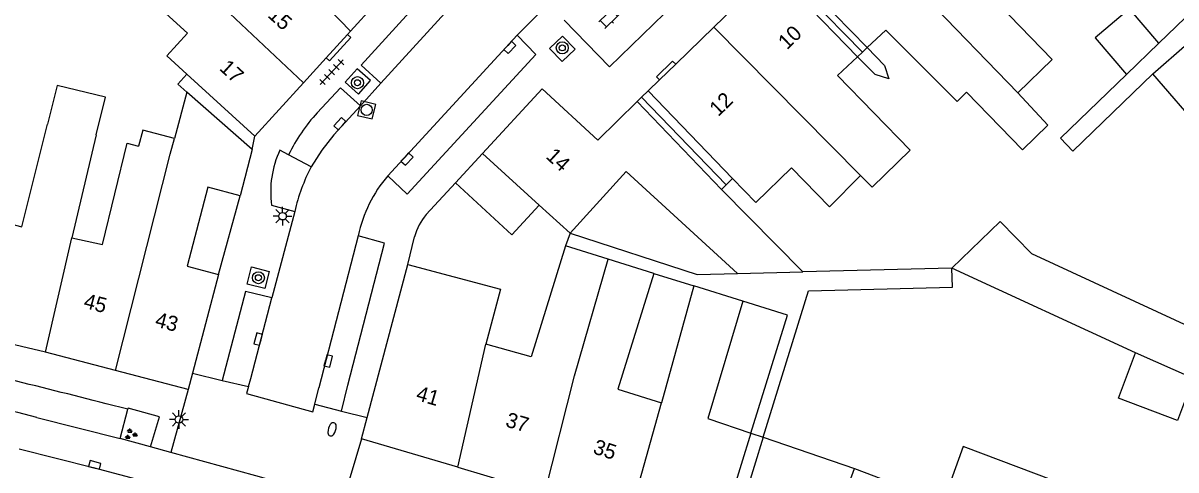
# Model space of a CAD drawing. Extents: x 132994 to 136000, y 393499 to 395512.
# Drawn here: x 133780.1 to 133856.7, y 395379 to 395408.7 of the extents above; entities that cross this region are included whole.
import ezdxf

# ---------------------------------------------------------------- set-up
doc = ezdxf.new("R2010")
doc.units = 0
for name, color, linetype in [('gg-afsc-erfafscheiding', 7, 'Continuous'), ('gg-afsc-muur', 7, 'Continuous'), ('gg-anno-huisnummerreeks BGT', 7, 'Continuous'), ('gg-bbg-bijgebouw', 7, 'Continuous'), ('gg-bbg-gedigitaliseerde bebouwing', 7, 'Continuous'), ('gg-bbg-gedigitaliseerde bebouwing onder overbouw', 7, 'Continuous'), ('gg-bbg-gedigitaliseerde bijgebouw', 7, 'Continuous'), ('gg-bbg-gedigitaliseerde overbouw', 7, 'Continuous'), ('gg-bbg-hoofdgebouw', 7, 'Continuous'), ('gg-bbg-pand overbouw', 7, 'Continuous'), ('gg-bbg-tussenscheiding', 7, 'Continuous'), ('gg-bbg-tussenscheiding niveau 01', 7, 'Continuous'), ('gg-knt-verharding', 7, 'Continuous'), ('gg-knt-verharding nz', 7, 'Continuous'), ('gt-grn-weggrens', 7, 'Continuous'), ('gt-symb-boom', 7, 'Continuous'), ('gt-symb-brandkraan', 7, 'Continuous'), ('gt-symb-groenvak', 7, 'Continuous'), ('gt-symb-klinker verharding', 7, 'Continuous'), ('gt-symb-kolk', 7, 'Continuous'), ('gt-symb-lichtmast', 7, 'Continuous'), ('gt-symb-rioolschacht', 7, 'Continuous'), ('gt-symb-tegel verharding', 7, 'Continuous')]:
    doc.layers.add(name, color=color, linetype=linetype)

# ---------------------------------------------------------------- blocks, each defined once
blk = doc.blocks.new('gt0-KL1')
at = {"layer": 'gt-symb-klinker verharding'}
for p, q in [((-1.15, 0.3), (1.15, 0.3)), ((-1, -0.3), (-1, 0.3)), ((-0.5, 0.3), (-0.5, 0.45)), ((0, -0.3), (0, 0.3)), ((0.5, 0.3), (0.5, 0.45)), ((1, -0.3), (1, 0.3)), ((-1.15, -0.3), (1.15, -0.3)), ((-0.5, -0.45), (-0.5, -0.3)), ((0.5, -0.45), (0.5, -0.3))]:
    blk.add_line(p, q, dxfattribs=at)
blk = doc.blocks.new('gt0-KOLK')
at = {"layer": 'gt-symb-kolk'}
blk.add_lwpolyline([(0, 0), (0.375, 0), (0.375, 0.4), (-0.375, 0.4), (-0.375, 0), (0, 0)], dxfattribs=at)
blk = doc.blocks.new('gt0-RS')
at = {"layer": 'gt-symb-rioolschacht'}
blk.add_lwpolyline([(-0.5, -0.5), (0.5, -0.5), (0.5, 0.5), (-0.5, 0.5)], close=True, dxfattribs=at)
blk.add_circle((0, 0), 0.375, dxfattribs=at)
blk = doc.blocks.new('gt0-BOOM')
at = {"layer": 'gt-symb-boom'}
for radius in [0.4, 0.2]:
    blk.add_circle((0, 0), radius, dxfattribs=at)
blk = doc.blocks.new('gt0-LMAST')
at = {"layer": 'gt-symb-lichtmast'}
for p, q in [((-0.182, 0.173), (-0.447, 0.438)), ((-0.005, 0.246), (-0.005, 0.621)), ((0.172, 0.173), (0.437, 0.438)), ((-0.255, -0.004), (-0.63, -0.004)), ((-0.182, -0.181), (-0.447, -0.446)), ((-0.005, -0.254), (-0.005, -0.629)), ((0.437, -0.446), (0.172, -0.181)), ((0.245, -0.004), (0.62, -0.004))]:
    blk.add_line(p, q, dxfattribs=at)
blk.add_circle((-0.005, -0.004), 0.25, dxfattribs=at)
blk = doc.blocks.new('gt0-BR')
at = {"layer": 'gt-symb-brandkraan'}
for centre, radius, start, end in [((-0.244, 0), 0.206, 107.56694, 252.43307), ((0.599, -2.664), 3, 106.89205, 107.56694), ((0, -0.691), 0.938, 73.10799, 106.89205), ((-0.599, -2.664), 3, 72.43309, 73.10799), ((0.244, 0), 0.206, 287.56695, 72.43309), ((0.599, 2.664), 3, 252.43307, 253.10797), ((0, 0.691), 0.938, 253.10797, 286.89206), ((-0.599, 2.664), 3, 286.89206, 287.56695)]:
    blk.add_arc(centre, radius, start, end, dxfattribs=at)
blk = doc.blocks.new('gt0-GRVAK')
at = {"layer": 'gt-symb-groenvak'}
for p, q in [((-0.11, 0.189), (-0.228, 0.24)), ((-0.182, 0.153), (0.088, 0.153)), ((-0.091, 0.211), (-0.156, 0.322)), ((-0.047, 0.214), (-0.047, 0.393)), ((-0.004, 0.211), (0.061, 0.322)), ((0.015, 0.189), (0.133, 0.24)), ((0.262, -0.052), (0.197, 0.059)), ((0.305, -0.049), (0.305, 0.13)), ((0.349, -0.052), (0.414, 0.059)), ((-0.245, -0.228), (-0.363, -0.177)), ((-0.318, -0.264), (-0.047, -0.264)), ((-0.226, -0.206), (-0.291, -0.095)), ((-0.183, -0.203), (-0.183, -0.024)), ((-0.139, -0.206), (-0.074, -0.095)), ((-0.12, -0.228), (-0.002, -0.177)), ((0.243, -0.074), (0.125, -0.023)), ((0.17, -0.11), (0.441, -0.11)), ((0.368, -0.074), (0.486, -0.023))]:
    blk.add_line(p, q, dxfattribs=at)
blk = doc.blocks.new('gt0-TEG1')
at = {"layer": 'gt-symb-tegel verharding'}
for p, q in [((-1.125, 0), (1.125, 0)), ((-0.9, -0.25), (-0.9, 0.25)), ((-0.45, -0.25), (-0.45, 0.25)), ((0, -0.25), (0, 0.25)), ((0.45, -0.25), (0.45, 0.25)), ((0.9, -0.25), (0.9, 0.25))]:
    blk.add_line(p, q, dxfattribs=at)

msp = doc.modelspace()

# ---------------------------------------------------------------- linework, layer by layer
at = {"layer": 'gg-afsc-erfafscheiding'}
for p, q in [((133816.434, 395394.761), (133816.126, 395393.908)), ((133821.999, 395392.085), (133824.668, 395391.255)), ((133841.826, 395392.431), (133831.907, 395392.186))]:
    msp.add_line(p, q, dxfattribs=at)
for points in [[(133847.668, 395424.514), (133859.65, 395411.338), (133855.582, 395407.399)], [(133836.189, 395407.093), (133837.338, 395405.911), (133837.628, 395405.011), (133836.71, 395405.3), (133835.549, 395406.494)], [(133790.947, 395405.339), (133790.353, 395404.661), (133790.948, 395404.14)], [(133853.422, 395405.308), (133849.046, 395401.071), (133849.872, 395400.221), (133855.173, 395405.354)], [(133816.434, 395394.761), (133824.877, 395392.012), (133827.562, 395392.078)], [(133829.278, 395381.185), (133832.289, 395390.932), (133841.857, 395391.168), (133841.826, 395392.431)], [(133828.455, 395381.466), (133830.88, 395389.316), (133827.922, 395390.242)]]:
    msp.add_lwpolyline(points, dxfattribs=at)
at = {"layer": 'gg-afsc-muur'}
for p, q in [((133806.877, 395395.995), (133808.813, 395398.095)), ((133805.646, 395392.679), (133806.103, 395394.513))]:
    msp.add_line(p, q, dxfattribs=at)
msp.add_arc((133809.481, 395393.692), 3.477, 138.51096, 166.33587, dxfattribs=at)
at = {"layer": 'gg-bbg-bijgebouw'}
msp.add_line((133808.813, 395398.095), (133810.62, 395400.052), dxfattribs=at)
at = {"layer": 'gg-bbg-gedigitaliseerde bebouwing'}
for p, q in [((133855.173, 395405.354), (133857.469, 395407.337)), ((133834.222, 395405.251), (133835.549, 395406.494)), ((133795.47, 395401.21), (133790.947, 395405.339)), ((133860.184, 395399.564), (133855.173, 395405.354)), ((133790.948, 395404.14), (133790.135, 395401.048)), ((133795.31, 395400.32), (133790.948, 395404.14)), ((133784.917, 395401.288), (133783.309, 395394.448)), ((133835.745, 395398.591), (133836.519, 395397.811)), ((133831.907, 395392.186), (133826.498, 395397.664)), ((133814.383, 395396.622), (133816.434, 395394.761)), ((133818.966, 395393.026), (133816.126, 395393.908)), ((133821.999, 395392.085), (133818.966, 395393.026)), ((133821.999, 395392.085), (133819.61, 395384.391)), ((133827.562, 395392.078), (133831.907, 395392.186)), ((133854.038, 395386.811), (133841.826, 395392.431)), ((133824.668, 395391.255), (133822.521, 395383.487)), ((133827.922, 395390.242), (133824.668, 395391.255)), ((133827.922, 395390.242), (133825.589, 395382.442)), ((133819.61, 395384.391), (133822.521, 395383.487)), ((133825.589, 395382.442), (133828.455, 395381.466)), ((133829.278, 395381.185), (133835.343, 395379.12)), ((133835.343, 395379.12), (133841.246, 395376.882))]:
    msp.add_line(p, q, dxfattribs=at)
for points in [[(133790.947, 395405.339), (133789.621, 395406.55), (133790.997, 395408.057), (133785.702, 395412.891), (133787.727, 395415.109)], [(133842.072, 395412.922), (133848.495, 395406.313), (133846.214, 395404.096)], [(133836.189, 395407.093), (133837.428, 395408.253), (133842.165, 395403.515), (133842.79, 395404.144)], [(133834.222, 395405.251), (133839.056, 395400.277), (133836.519, 395397.811)], [(133784.917, 395401.288), (133785.537, 395403.796), (133782.345, 395404.585), (133781.701, 395402.009)], [(133846.214, 395404.096), (133848.197, 395401.944), (133846.516, 395400.31), (133842.79, 395404.144)], [(133778.04, 395395.692), (133779.991, 395395.169), (133781.701, 395402.009)], [(133790.135, 395401.048), (133788.025, 395401.603), (133787.747, 395400.546)], [(133783.309, 395394.448), (133785.344, 395394.001), (133786.978, 395400.74), (133787.747, 395400.546)], [(133827.562, 395392.078), (133820.16, 395398.848), (133816.434, 395394.761)], [(133827.242, 395398.392), (133828.787, 395396.802), (133831.149, 395399.099)], [(133831.149, 395399.099), (133833.676, 395396.507), (133835.745, 395398.591)], [(133841.826, 395392.431), (133845.026, 395395.529), (133847.122, 395393.406), (133860.804, 395387.074)], [(133816.126, 395393.908), (133813.848, 395386.531), (133810.842, 395387.382)], [(133805.646, 395392.679), (133811.813, 395391.043), (133810.842, 395387.382)], [(133848.622, 395378.287), (133842.578, 395380.578), (133841.246, 395376.882)]]:
    msp.add_lwpolyline(points, dxfattribs=at)
at = {"layer": 'gg-bbg-gedigitaliseerde bebouwing onder overbouw'}
for p, q in [((133830.555, 395412.89), (133836.189, 395407.093)), ((133829.928, 395412.281), (133835.549, 395406.494)), ((133821.628, 395404.214), (133827.242, 395398.392)), ((133820.907, 395403.513), (133826.498, 395397.664)), ((133828.455, 395381.466), (133826.075, 395373.763)), ((133829.278, 395381.185), (133826.902, 395373.492))]:
    msp.add_line(p, q, dxfattribs=at)
at = {"layer": 'gg-bbg-gedigitaliseerde bijgebouw'}
for p, q in [((133855.582, 395407.399), (133853.422, 395405.308)), ((133808.813, 395398.095), (133812.553, 395394.641)), ((133814.383, 395396.622), (133812.553, 395394.641))]:
    msp.add_line(p, q, dxfattribs=at)
for points in [[(133855.582, 395407.399), (133853.638, 395409.684), (133851.353, 395407.741), (133853.422, 395405.308)], [(133857.496, 395384.086), (133856.816, 395382.294), (133852.889, 395383.783), (133854.038, 395386.811)]]:
    msp.add_lwpolyline(points, dxfattribs=at)
at = {"layer": 'gg-bbg-gedigitaliseerde overbouw'}
for p, q in [((133835.549, 395406.494), (133835.869, 395406.794)), ((133835.869, 395406.794), (133836.189, 395407.093)), ((133826.814, 395397.973), (133827.242, 395398.392)), ((133826.498, 395397.664), (133826.814, 395397.973)), ((133828.455, 395381.466), (133829.278, 395381.185))]:
    msp.add_line(p, q, dxfattribs=at)
at = {"layer": 'gg-bbg-hoofdgebouw'}
for p, q in [((133829.928, 395412.281), (133825.983, 395408.447)), ((133801.845, 395408.192), (133803.461, 395409.961)), ((133800.224, 395406.416), (133801.64, 395407.967)), ((133801.64, 395407.967), (133801.845, 395408.192)), ((133825.983, 395408.447), (133823.457, 395405.991)), ((133798.707, 395404.755), (133800.224, 395406.416)), ((133823.457, 395405.991), (133822.381, 395404.946)), ((133822.381, 395404.946), (133821.628, 395404.214)), ((133795.47, 395401.21), (133798.707, 395404.755)), ((133795.31, 395400.32), (133794.51, 395397.24)), ((133802.947, 395382.5), (133805.646, 395392.679)), ((133793.06, 395392.02), (133791.333, 395385.44)), ((133781.56, 395386.84), (133776.239, 395388.101)), ((133786.214, 395385.624), (133781.56, 395386.84)), ((133791.05, 395384.36), (133786.214, 395385.624)), ((133791.333, 395385.44), (133791.05, 395384.36)), ((133802.57, 395381.08), (133802.947, 395382.5)), ((133808.965, 395379.19), (133802.57, 395381.08)), ((133808.965, 395379.19), (133814.75, 395377.48))]:
    msp.add_line(p, q, dxfattribs=at)
for points in [[(133820.907, 395403.513), (133818.27, 395400.95), (133814.59, 395404.35), (133810.62, 395400.052)], [(133794.51, 395397.24), (133792.36, 395397.81), (133790.98, 395392.56), (133793.06, 395392.02)]]:
    msp.add_lwpolyline(points, dxfattribs=at)
at = {"layer": 'gg-bbg-pand overbouw'}
for p, q in [((133821.195, 395403.793), (133821.628, 395404.214)), ((133820.907, 395403.513), (133821.195, 395403.793))]:
    msp.add_line(p, q, dxfattribs=at)
at = {"layer": 'gg-bbg-tussenscheiding'}
for p, q in [((133846.214, 395404.096), (133834.233, 395416.465)), ((133787.727, 395415.109), (133798.707, 395404.755)), ((133796.31, 395413.877), (133801.845, 395408.192)), ((133825.983, 395408.447), (133835.745, 395398.591)), ((133810.62, 395400.052), (133814.383, 395396.622)), ((133781.56, 395386.84), (133783.309, 395394.448)), ((133808.965, 395379.19), (133810.842, 395387.382)), ((133857.88, 395385.099), (133854.038, 395386.811)), ((133820.313, 395375.664), (133822.521, 395383.487)), ((133832.58, 395371.51), (133835.343, 395379.12))]:
    msp.add_line(p, q, dxfattribs=at)
for points in [[(133786.214, 395385.624), (133789.844, 395400.018), (133790.135, 395401.048)], [(133814.75, 395377.48), (133816.739, 395385.282), (133818.966, 395393.026)]]:
    msp.add_lwpolyline(points, dxfattribs=at)
at = {"layer": 'gg-bbg-tussenscheiding niveau 01'}
for p, q in [((133830.235, 395412.579), (133835.869, 395406.794)), ((133821.195, 395403.793), (133826.814, 395397.973))]:
    msp.add_line(p, q, dxfattribs=at)
at = {"layer": 'gg-knt-verharding'}
for p, q in [((133812.92, 395407.917), (133814.969, 395409.976)), ((133803.864, 395404.725), (133802.505, 395403.232)), ((133797.722, 395399.967), (133797.134, 395400.281)), ((133793.06, 395392.02), (133794.51, 395397.24)), ((133796.589, 395396.616), (133798.13, 395396.204)), ((133798.13, 395396.204), (133796.602, 395390.462)), ((133791.05, 395384.36), (133789.899, 395380.185)), ((133793.308, 395384.969), (133795.052, 395384.553)), ((133795.052, 395384.553), (133794.927, 395384.088)), ((133801.23, 395382.925), (133801.66, 395384.661)), ((133787.034, 395383.061), (133785.588, 395383.408)), ((133786.523, 395381.109), (133787.034, 395383.061)), ((133799.47, 395383.389), (133801.23, 395382.925)), ((133780.981, 395382.51), (133786.523, 395381.109)), ((133788.544, 395380.559), (133786.523, 395381.109)), ((133789.899, 395380.185), (133788.544, 395380.559)), ((133802.57, 395381.08), (133801.338, 395376.971))]:
    msp.add_line(p, q, dxfattribs=at)
for points in [[(133810.976, 395412.533), (133809.677, 395413.779), (133802.549, 395405.937), (133803.864, 395404.725)], [(133816.035, 395408.93), (133819.064, 395405.815), (133822.718, 395409.358)], [(133801.64, 395407.967), (133801.861, 395407.765), (133800.445, 395406.214), (133800.224, 395406.416)], [(133804.31, 395398.574), (133805.602, 395397.351), (133814.169, 395406.647), (133812.92, 395407.917)], [(133815.074, 395407.03), (133815.939, 395407.861), (133816.765, 395407.002), (133815.9, 395406.17), (133815.074, 395407.03)], [(133802.369, 395404.009), (133803.177, 395404.917), (133802.28, 395405.691), (133801.488, 395404.807), (133802.369, 395404.009)], [(133823.457, 395405.991), (133823.247, 395406.206), (133822.172, 395405.161), (133822.381, 395404.946)], [(133802.505, 395403.232), (133801.172, 395404.428), (133799.63, 395402.77)], [(133801.66, 395384.661), (133804.095, 395394.097), (133802.351, 395394.588)], [(133794.966, 395391.376), (133795.26, 395392.526), (133796.427, 395392.22), (133796.133, 395391.07), (133794.966, 395391.376)], [(133796.602, 395390.462), (133794.856, 395390.887), (133793.308, 395384.969)], [(133794.927, 395384.088), (133799.335, 395382.868), (133799.47, 395383.389)], [(133788.544, 395380.559), (133789.132, 395382.546), (133787.051, 395383.124), (133787.034, 395383.061)], [(133801.338, 395376.971), (133801.154, 395377.026), (133795.535, 395378.632), (133789.899, 395380.185)]]:
    msp.add_lwpolyline(points, dxfattribs=at)
for centre, radius, start, end in [((133808.143, 395394.925), 11.577, 137.33571, 154.17812), ((133803.252, 395397.498), 6.722, 155.54253, 187.54122), ((133811.266, 395392.681), 9.117, 139.72916, 167.92536), ((133703.666, 395071.947), 322.054, 75.2636, 77.76365), ((133714.403, 395120.94), 269.91, 75.71951, 78.65137)]:
    msp.add_arc(centre, radius, start, end, dxfattribs=at)
at = {"layer": 'gg-knt-verharding nz'}
for p, q in [((133803.864, 395404.725), (133810.976, 395412.533)), ((133812.92, 395407.917), (133804.31, 395398.574)), ((133799.221, 395399.17), (133797.722, 395399.967)), ((133802.351, 395394.588), (133799.737, 395384.479)), ((133799.47, 395383.389), (133799.737, 395384.479))]:
    msp.add_line(p, q, dxfattribs=at)
for points in [[(133802.505, 395403.232), (133800.735, 395401.299), (133799.926, 395400.271), (133799.221, 395399.17)], [(133795.052, 395384.553), (133795.203, 395385.085), (133796.602, 395390.462)], [(133779.818, 395380.418), (133784.735, 395379.169), (133789.638, 395377.864)]]:
    msp.add_lwpolyline(points, dxfattribs=at)
msp.add_arc((133810.255, 395393.428), 12.439, 152.50655, 167.10283, dxfattribs=at)
at = {"layer": 'gt-grn-weggrens'}
for p, q in [((133795.31, 395400.32), (133795.47, 395401.21)), ((133791.333, 395385.44), (133793.308, 395384.969)), ((133801.23, 395382.925), (133802.947, 395382.5))]:
    msp.add_line(p, q, dxfattribs=at)

# ---------------------------------------------------------------- block references
at = {"layer": 'gt-symb-boom'}
for p in [(133815.916, 395407.079), (133802.3, 395404.765), (133795.712, 395391.796)]:
    msp.add_blockref('gt0-BOOM', p, dxfattribs=at)
at = {"layer": 'gt-symb-brandkraan', "rotation": -106.62239613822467}
msp.add_blockref('gt0-BR', (133800.61, 395381.715), dxfattribs=at)
at = {"layer": 'gt-symb-groenvak'}
msp.add_blockref('gt0-GRVAK', (133787.218, 395381.382), dxfattribs=at)
at = {"layer": 'gt-symb-klinker verharding', "rotation": 44.189646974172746}
msp.add_blockref('gt0-KL1', (133819.372, 395409.392), dxfattribs=at)
at = {"layer": 'gt-symb-kolk'}
for p, rotation in [((133812.291, 395407.241), -132.93289678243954), ((133801.28, 395401.898), 47.71475165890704), ((133805.445, 395399.817), -132.68995777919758), ((133795.889, 395387.663), 75.10181274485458), ((133800.168, 395386.31), -104.77272395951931), ((133784.781, 395379.157), -14.591956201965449)]:
    msp.add_blockref('gt0-KOLK', p, dxfattribs=dict(at, rotation=rotation))
at = {"layer": 'gt-symb-lichtmast'}
for p in [(133797.325, 395395.889), (133790.439, 395382.374)]:
    msp.add_blockref('gt0-LMAST', p, dxfattribs=at)
at = {"layer": 'gt-symb-rioolschacht', "rotation": 76.11658196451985}
msp.add_blockref('gt0-RS', (133802.912, 395402.957), dxfattribs=at)
at = {"layer": 'gt-symb-tegel verharding', "rotation": 47.31004222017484}
msp.add_blockref('gt0-TEG1', (133800.59, 395405.466), dxfattribs=at)

# ---------------------------------------------------------------- texts
at = {"layer": 'gg-anno-huisnummerreeks BGT'}
for s, rotation, p in [('15', 317.6, (133796.276, 395409.178)), ('10', 44.2, (133830.858, 395406.908)), ('17', 317.6, (133793.061, 395405.657)), ('12', 44.2, (133826.289, 395402.468)), ('14', 317.3, (133814.769, 395399.793)), ('45', 345.4, (133784.038, 395389.809)), ('43', 345.3, (133788.782, 395388.57)), ('41', 343.6, (133806.134, 395383.675)), ('37', 343.6, (133812.084, 395381.916)), ('35', 341.9, (133817.898, 395380.134))]:
    msp.add_text(s, height=1, rotation=rotation, dxfattribs=at).set_placement(p)

doc.saveas('drawing.dxf')
